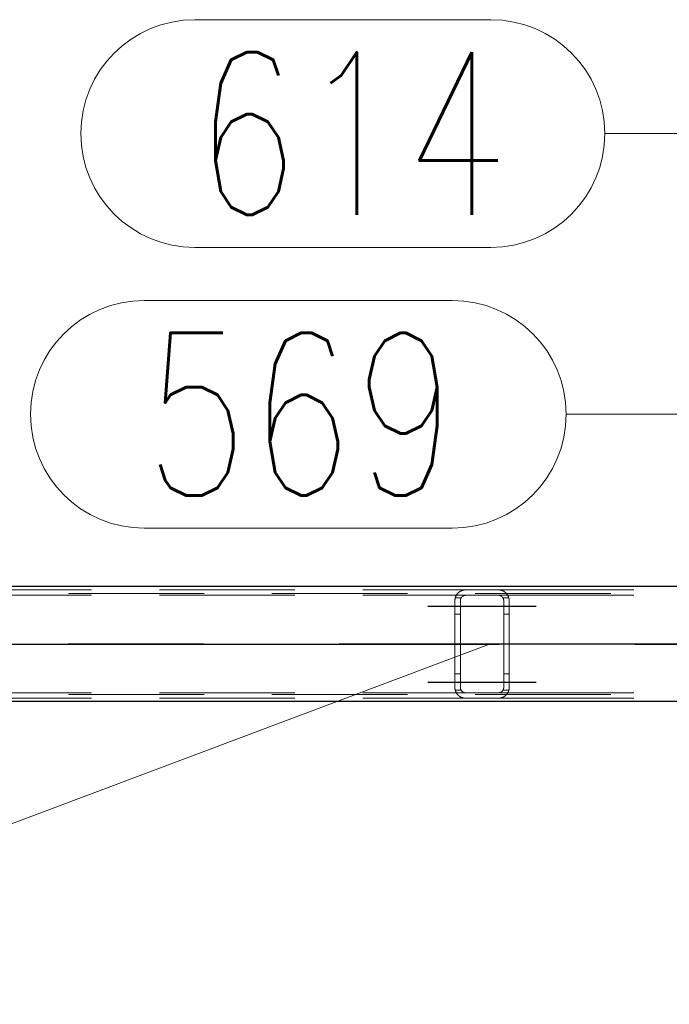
# Model space of a CAD drawing. Header units: millimetres. Extents: x -851 to 2, y 9346 to 10016.
# Tile 395 of 505: x -363 to -351, y 9574 to 9592. Entities that reach past the tile are written whole.
import ezdxf

# ---------------------------------------------------------------- set-up
doc = ezdxf.new("R2010")
doc.units = ezdxf.units.MM
doc.header["$LTSCALE"] = 10
doc.linetypes.add('HIDDEN', pattern=[0.375, 0.25, -0.125])
doc.linetypes.add('MITTE', pattern=[2, 1.25, -0.25, 0.25, -0.25])
for name, color, linetype, lineweight in [('PS_Hidden', 2, 'HIDDEN', 9), ('PS_Pos', 1, 'Continuous', 15), ('PS_Shape', 161, 'Continuous', 30), ('PS_SOLID', 7, 'Continuous', 30)]:
    doc.layers.add(name, color=color, linetype=linetype, lineweight=lineweight)
doc.layers.add('PS_Mid', color=5, linetype='MITTE')
doc.styles.add('simplex', font='simplex.shx', dxfattribs={"width": 0.75})

# ---------------------------------------------------------------- blocks, each defined once
blk = doc.blocks.new('*X865')
at = {"layer": 'PS_Hidden', "color": 2, "linetype": 'HIDDEN'}
for p, q in [((-364.192, 9581.828), (-354.792, 9581.828)), ((-354.897, 9581.799), (-354.893, 9581.801)), ((-354.893, 9581.801), (-354.888, 9581.804)), ((-354.888, 9581.804), (-354.883, 9581.806)), ((-354.883, 9581.806), (-354.879, 9581.809)), ((-354.879, 9581.809), (-354.874, 9581.811)), ((-354.874, 9581.811), (-354.869, 9581.813)), ((-354.869, 9581.813), (-354.864, 9581.815)), ((-354.864, 9581.815), (-354.858, 9581.817)), ((-354.858, 9581.817), (-354.853, 9581.819)), ((-354.853, 9581.819), (-354.847, 9581.821)), ((-354.847, 9581.821), (-354.842, 9581.822)), ((-354.842, 9581.822), (-354.835, 9581.824)), ((-354.835, 9581.824), (-354.829, 9581.825)), ((-354.829, 9581.825), (-354.822, 9581.826)), ((-354.822, 9581.826), (-354.815, 9581.827)), ((-354.815, 9581.827), (-354.807, 9581.828)), ((-354.807, 9581.828), (-354.8, 9581.828)), ((-354.8, 9581.828), (-354.792, 9581.828)), ((-354.792, 9581.828), (-354.192, 9581.828)), ((-354.192, 9581.828), (-344.844, 9581.828)), ((-354.192, 9581.828), (-354.185, 9581.828)), ((-354.185, 9581.828), (-354.178, 9581.828)), ((-354.178, 9581.828), (-354.171, 9581.827)), ((-354.171, 9581.827), (-354.163, 9581.826)), ((-354.163, 9581.826), (-354.156, 9581.825)), ((-354.156, 9581.825), (-354.149, 9581.824)), ((-354.149, 9581.824), (-354.143, 9581.822)), ((-354.143, 9581.822), (-354.137, 9581.821)), ((-354.137, 9581.821), (-354.131, 9581.819)), ((-354.131, 9581.819), (-354.126, 9581.817)), ((-354.126, 9581.817), (-354.12, 9581.815)), ((-354.12, 9581.815), (-354.115, 9581.813)), ((-354.115, 9581.813), (-354.11, 9581.811)), ((-354.11, 9581.811), (-354.105, 9581.808)), ((-354.105, 9581.808), (-354.1, 9581.806)), ((-354.1, 9581.806), (-354.095, 9581.803)), ((-354.095, 9581.803), (-354.091, 9581.801)), ((-187.116, 9581.758), (-423.956, 9581.758)), ((-364.192, 9581.728), (-354.792, 9581.728)), ((-354.992, 9581.643), (-354.991, 9581.648)), ((-354.992, 9581.638), (-354.992, 9581.643)), ((-354.992, 9581.633), (-354.992, 9581.638)), ((-354.992, 9581.628), (-354.992, 9581.633)), ((-354.992, 9580.028), (-354.992, 9581.628)), ((-354.991, 9581.653), (-354.99, 9581.657)), ((-354.991, 9581.648), (-354.991, 9581.653)), ((-354.99, 9581.657), (-354.989, 9581.662)), ((-354.989, 9581.667), (-354.988, 9581.672)), ((-354.989, 9581.662), (-354.989, 9581.667)), ((-354.988, 9581.672), (-354.987, 9581.676)), ((-354.987, 9581.676), (-354.985, 9581.681)), ((-354.879, 9581.678), (-354.986, 9581.678)), ((-354.985, 9581.681), (-354.984, 9581.685)), ((-354.984, 9581.685), (-354.983, 9581.69)), ((-354.983, 9581.69), (-354.981, 9581.694)), ((-354.981, 9581.694), (-354.98, 9581.699)), ((-354.98, 9581.699), (-354.978, 9581.703)), ((-354.978, 9581.703), (-354.976, 9581.708)), ((-354.976, 9581.708), (-354.974, 9581.712)), ((-354.974, 9581.712), (-354.972, 9581.716)), ((-354.972, 9581.716), (-354.97, 9581.72)), ((-354.97, 9581.72), (-354.968, 9581.724)), ((-354.968, 9581.724), (-354.966, 9581.728)), ((-354.966, 9581.728), (-354.963, 9581.732)), ((-354.963, 9581.732), (-354.961, 9581.736)), ((-354.961, 9581.736), (-354.958, 9581.74)), ((-354.958, 9581.74), (-354.956, 9581.744)), ((-354.956, 9581.744), (-354.953, 9581.747)), ((-354.953, 9581.747), (-354.95, 9581.751)), ((-354.95, 9581.751), (-354.948, 9581.754)), ((-354.948, 9581.754), (-354.945, 9581.758)), ((-354.945, 9581.758), (-354.942, 9581.761)), ((-354.942, 9581.761), (-354.939, 9581.765)), ((-354.939, 9581.765), (-354.936, 9581.768)), ((-354.936, 9581.768), (-354.933, 9581.771)), ((-354.933, 9581.771), (-354.929, 9581.774)), ((-354.929, 9581.774), (-354.926, 9581.777)), ((-354.926, 9581.777), (-354.923, 9581.78)), ((-354.923, 9581.78), (-354.92, 9581.783)), ((-354.92, 9581.783), (-354.916, 9581.786)), ((-354.916, 9581.786), (-354.913, 9581.788)), ((-354.913, 9581.788), (-354.909, 9581.791)), ((-354.909, 9581.791), (-354.905, 9581.794)), ((-354.905, 9581.794), (-354.901, 9581.796)), ((-354.901, 9581.796), (-354.897, 9581.799)), ((-354.891, 9581.642), (-354.892, 9581.64)), ((-354.892, 9581.64), (-354.892, 9581.637)), ((-354.892, 9581.637), (-354.892, 9581.635)), ((-354.892, 9581.635), (-354.892, 9581.633)), ((-354.892, 9581.633), (-354.892, 9581.631)), ((-354.892, 9581.631), (-354.892, 9581.628)), ((-354.892, 9581.628), (-354.892, 9580.028)), ((-354.89, 9581.648), (-354.891, 9581.646)), ((-354.891, 9581.646), (-354.891, 9581.644)), ((-354.891, 9581.644), (-354.891, 9581.642)), ((-354.889, 9581.653), (-354.89, 9581.651)), ((-354.89, 9581.651), (-354.89, 9581.648)), ((-354.888, 9581.657), (-354.889, 9581.655)), ((-354.889, 9581.655), (-354.889, 9581.653)), ((-354.887, 9581.659), (-354.888, 9581.657)), ((-354.886, 9581.664), (-354.887, 9581.662)), ((-354.887, 9581.662), (-354.887, 9581.659)), ((-354.885, 9581.666), (-354.886, 9581.664)), ((-354.884, 9581.668), (-354.885, 9581.666)), ((-354.883, 9581.67), (-354.884, 9581.668)), ((-354.882, 9581.672), (-354.883, 9581.67)), ((-354.881, 9581.674), (-354.882, 9581.672)), ((-354.88, 9581.676), (-354.881, 9581.674)), ((-354.879, 9581.678), (-354.88, 9581.676)), ((-354.878, 9581.68), (-354.879, 9581.678)), ((-354.877, 9581.682), (-354.878, 9581.68)), ((-354.875, 9581.684), (-354.877, 9581.682)), ((-354.874, 9581.686), (-354.875, 9581.684)), ((-354.873, 9581.688), (-354.874, 9581.686)), ((-354.871, 9581.69), (-354.873, 9581.688)), ((-354.87, 9581.692), (-354.871, 9581.69)), ((-354.868, 9581.693), (-354.87, 9581.692)), ((-354.867, 9581.695), (-354.868, 9581.693)), ((-354.865, 9581.697), (-354.867, 9581.695)), ((-354.864, 9581.699), (-354.865, 9581.697)), ((-354.862, 9581.7), (-354.864, 9581.699)), ((-354.86, 9581.702), (-354.862, 9581.7)), ((-354.858, 9581.703), (-354.86, 9581.702)), ((-354.857, 9581.705), (-354.858, 9581.703)), ((-354.855, 9581.707), (-354.857, 9581.705)), ((-354.853, 9581.708), (-354.855, 9581.707)), ((-354.851, 9581.71), (-354.853, 9581.708)), ((-354.849, 9581.711), (-354.851, 9581.71)), ((-354.847, 9581.712), (-354.849, 9581.711)), ((-354.844, 9581.714), (-354.847, 9581.712)), ((-354.842, 9581.715), (-354.844, 9581.714)), ((-354.84, 9581.717), (-354.842, 9581.715)), ((-354.837, 9581.718), (-354.84, 9581.717)), ((-354.835, 9581.719), (-354.837, 9581.718)), ((-354.832, 9581.72), (-354.835, 9581.719)), ((-354.829, 9581.721), (-354.832, 9581.72)), ((-354.827, 9581.722), (-354.829, 9581.721)), ((-354.824, 9581.723), (-354.827, 9581.722)), ((-354.821, 9581.724), (-354.824, 9581.723)), ((-354.818, 9581.725), (-354.821, 9581.724)), ((-354.815, 9581.726), (-354.818, 9581.725)), ((-354.812, 9581.726), (-354.815, 9581.726)), ((-354.809, 9581.727), (-354.812, 9581.726)), ((-354.806, 9581.728), (-354.809, 9581.727)), ((-354.802, 9581.728), (-354.806, 9581.728)), ((-354.799, 9581.728), (-354.802, 9581.728)), ((-354.796, 9581.728), (-354.799, 9581.728)), ((-354.792, 9581.728), (-354.796, 9581.728)), ((-354.192, 9581.728), (-354.792, 9581.728)), ((-354.192, 9581.728), (-345.052, 9581.728)), ((-354.189, 9581.728), (-354.192, 9581.728)), ((-354.186, 9581.728), (-354.189, 9581.728)), ((-354.183, 9581.728), (-354.186, 9581.728)), ((-354.179, 9581.728), (-354.183, 9581.728)), ((-354.176, 9581.727), (-354.179, 9581.728)), ((-354.173, 9581.726), (-354.176, 9581.727)), ((-354.169, 9581.726), (-354.173, 9581.726)), ((-354.166, 9581.725), (-354.169, 9581.726)), ((-354.163, 9581.724), (-354.166, 9581.725)), ((-354.16, 9581.723), (-354.163, 9581.724)), ((-354.157, 9581.722), (-354.16, 9581.723)), ((-354.155, 9581.721), (-354.157, 9581.722)), ((-354.152, 9581.72), (-354.155, 9581.721)), ((-354.149, 9581.719), (-354.152, 9581.72)), ((-354.147, 9581.717), (-354.149, 9581.719)), ((-354.144, 9581.716), (-354.147, 9581.717)), ((-354.142, 9581.715), (-354.144, 9581.716)), ((-354.139, 9581.713), (-354.142, 9581.715)), ((-354.137, 9581.712), (-354.139, 9581.713)), ((-354.135, 9581.71), (-354.137, 9581.712)), ((-354.133, 9581.709), (-354.135, 9581.71)), ((-354.131, 9581.707), (-354.133, 9581.709)), ((-354.129, 9581.705), (-354.131, 9581.707)), ((-354.127, 9581.704), (-354.129, 9581.705)), ((-354.125, 9581.702), (-354.127, 9581.704)), ((-354.123, 9581.7), (-354.125, 9581.702)), ((-354.121, 9581.699), (-354.123, 9581.7)), ((-354.12, 9581.697), (-354.121, 9581.699)), ((-354.118, 9581.695), (-354.12, 9581.697)), ((-354.117, 9581.694), (-354.118, 9581.695)), ((-354.115, 9581.692), (-354.117, 9581.694)), ((-354.114, 9581.69), (-354.115, 9581.692)), ((-354.112, 9581.688), (-354.114, 9581.69)), ((-354.111, 9581.686), (-354.112, 9581.688)), ((-354.11, 9581.685), (-354.111, 9581.686)), ((-354.108, 9581.683), (-354.11, 9581.685)), ((-354.107, 9581.681), (-354.108, 9581.683)), ((-354.106, 9581.679), (-354.107, 9581.681)), ((-354.105, 9581.677), (-354.106, 9581.679)), ((-353.999, 9581.678), (-354.106, 9581.678)), ((-354.104, 9581.675), (-354.105, 9581.677)), ((-354.103, 9581.673), (-354.104, 9581.675)), ((-354.102, 9581.671), (-354.103, 9581.673)), ((-354.101, 9581.669), (-354.102, 9581.671)), ((-354.1, 9581.667), (-354.101, 9581.669)), ((-354.099, 9581.665), (-354.1, 9581.667)), ((-354.098, 9581.663), (-354.099, 9581.665)), ((-354.098, 9581.66), (-354.098, 9581.663)), ((-354.097, 9581.658), (-354.098, 9581.66)), ((-354.096, 9581.656), (-354.097, 9581.658)), ((-354.096, 9581.654), (-354.096, 9581.656)), ((-354.095, 9581.652), (-354.096, 9581.654)), ((-354.095, 9581.65), (-354.095, 9581.652)), ((-354.094, 9581.648), (-354.095, 9581.65)), ((-354.094, 9581.645), (-354.094, 9581.648)), ((-354.094, 9581.643), (-354.094, 9581.645)), ((-354.093, 9581.641), (-354.094, 9581.643)), ((-354.093, 9581.639), (-354.093, 9581.641)), ((-354.093, 9581.637), (-354.093, 9581.639)), ((-354.093, 9581.635), (-354.093, 9581.637)), ((-354.092, 9581.633), (-354.093, 9581.635)), ((-354.092, 9581.63), (-354.092, 9581.633)), ((-354.092, 9581.628), (-354.092, 9581.63)), ((-354.092, 9580.028), (-354.092, 9581.628)), ((-354.091, 9581.801), (-354.086, 9581.798)), ((-354.086, 9581.798), (-354.082, 9581.795)), ((-354.082, 9581.795), (-354.078, 9581.793)), ((-354.078, 9581.793), (-354.074, 9581.79)), ((-354.074, 9581.79), (-354.071, 9581.787)), ((-354.071, 9581.787), (-354.067, 9581.784)), ((-354.067, 9581.784), (-354.064, 9581.781)), ((-354.064, 9581.781), (-354.06, 9581.778)), ((-354.06, 9581.778), (-354.057, 9581.775)), ((-354.057, 9581.775), (-354.054, 9581.772)), ((-354.054, 9581.772), (-354.05, 9581.769)), ((-354.05, 9581.769), (-354.047, 9581.766)), ((-354.047, 9581.766), (-354.044, 9581.763)), ((-354.044, 9581.763), (-354.041, 9581.759)), ((-354.041, 9581.759), (-354.038, 9581.756)), ((-354.038, 9581.756), (-354.035, 9581.752)), ((-354.035, 9581.752), (-354.033, 9581.749)), ((-354.033, 9581.749), (-354.03, 9581.745)), ((-354.03, 9581.745), (-354.027, 9581.741)), ((-354.027, 9581.741), (-354.025, 9581.738)), ((-354.025, 9581.738), (-354.022, 9581.734)), ((-354.022, 9581.734), (-354.02, 9581.73)), ((-354.02, 9581.73), (-354.018, 9581.726)), ((-354.018, 9581.726), (-354.016, 9581.722)), ((-354.016, 9581.722), (-354.014, 9581.718)), ((-354.014, 9581.718), (-354.012, 9581.714)), ((-354.012, 9581.714), (-354.01, 9581.71)), ((-354.01, 9581.71), (-354.008, 9581.705)), ((-354.008, 9581.705), (-354.006, 9581.701)), ((-354.006, 9581.701), (-354.004, 9581.697)), ((-354.004, 9581.697), (-354.003, 9581.692)), ((-354.003, 9581.692), (-354.002, 9581.688)), ((-354.002, 9581.688), (-354, 9581.684)), ((-354, 9581.684), (-353.999, 9581.679)), ((-353.999, 9581.679), (-353.998, 9581.675)), ((-353.998, 9581.675), (-353.997, 9581.67)), ((-353.997, 9581.67), (-353.996, 9581.665)), ((-353.996, 9581.665), (-353.995, 9581.661)), ((-353.995, 9581.661), (-353.994, 9581.656)), ((-353.994, 9581.656), (-353.994, 9581.652)), ((-353.994, 9581.652), (-353.993, 9581.647)), ((-353.993, 9581.647), (-353.993, 9581.642)), ((-353.993, 9581.642), (-353.993, 9581.638)), ((-353.993, 9581.638), (-353.992, 9581.633)), ((-353.992, 9581.633), (-353.992, 9581.628)), ((-353.992, 9581.628), (-353.992, 9580.028)), ((-354.892, 9581.378), (-354.992, 9581.378)), ((-353.992, 9581.378), (-354.092, 9581.378)), ((-354.892, 9580.278), (-354.992, 9580.278)), ((-353.992, 9580.278), (-354.092, 9580.278)), ((-354.992, 9580.024), (-354.992, 9580.028)), ((-354.992, 9580.028), (-354.992, 9580.028)), ((-354.992, 9580.019), (-354.992, 9580.024)), ((-354.992, 9580.014), (-354.992, 9580.019)), ((-354.991, 9580.009), (-354.992, 9580.014)), ((-354.991, 9580.004), (-354.991, 9580.009)), ((-354.99, 9579.999), (-354.991, 9580.004)), ((-354.989, 9579.995), (-354.99, 9579.999)), ((-354.989, 9579.99), (-354.989, 9579.995)), ((-354.988, 9579.985), (-354.989, 9579.99)), ((-354.892, 9580.028), (-354.892, 9580.026)), ((-354.892, 9580.026), (-354.892, 9580.024)), ((-354.892, 9580.024), (-354.892, 9580.022)), ((-354.892, 9580.022), (-354.892, 9580.019)), ((-354.892, 9580.019), (-354.892, 9580.017)), ((-354.892, 9580.017), (-354.891, 9580.015)), ((-354.891, 9580.015), (-354.891, 9580.013)), ((-354.891, 9580.013), (-354.891, 9580.011)), ((-354.891, 9580.011), (-354.89, 9580.008)), ((-354.89, 9580.008), (-354.89, 9580.006)), ((-354.89, 9580.006), (-354.889, 9580.004)), ((-354.889, 9580.004), (-354.889, 9580.002)), ((-354.889, 9580.002), (-354.888, 9580)), ((-354.888, 9580), (-354.887, 9579.997)), ((-354.887, 9579.997), (-354.887, 9579.995)), ((-354.887, 9579.995), (-354.886, 9579.993)), ((-354.886, 9579.993), (-354.885, 9579.991)), ((-354.885, 9579.991), (-354.884, 9579.989)), ((-354.884, 9579.989), (-354.883, 9579.987)), ((-354.883, 9579.987), (-354.882, 9579.985)), ((-354.103, 9579.984), (-354.102, 9579.986)), ((-354.102, 9579.986), (-354.101, 9579.988)), ((-354.101, 9579.988), (-354.1, 9579.99)), ((-354.1, 9579.99), (-354.099, 9579.992)), ((-354.099, 9579.992), (-354.098, 9579.994)), ((-354.098, 9579.996), (-354.097, 9579.999)), ((-354.098, 9579.994), (-354.098, 9579.996)), ((-354.097, 9579.999), (-354.096, 9580.001)), ((-354.096, 9580.003), (-354.095, 9580.005)), ((-354.096, 9580.001), (-354.096, 9580.003)), ((-354.095, 9580.007), (-354.094, 9580.009)), ((-354.095, 9580.005), (-354.095, 9580.007)), ((-354.094, 9580.014), (-354.093, 9580.016)), ((-354.094, 9580.011), (-354.094, 9580.014)), ((-354.094, 9580.009), (-354.094, 9580.011)), ((-354.093, 9580.022), (-354.092, 9580.024)), ((-354.093, 9580.02), (-354.093, 9580.022)), ((-354.093, 9580.018), (-354.093, 9580.02)), ((-354.093, 9580.016), (-354.093, 9580.018)), ((-354.092, 9580.026), (-354.092, 9580.028)), ((-354.092, 9580.024), (-354.092, 9580.026)), ((-353.997, 9579.987), (-353.998, 9579.982)), ((-353.996, 9579.991), (-353.997, 9579.987)), ((-353.995, 9579.996), (-353.996, 9579.991)), ((-353.994, 9580), (-353.995, 9579.996)), ((-353.993, 9580.01), (-353.994, 9580.005)), ((-353.994, 9580.005), (-353.994, 9580)), ((-353.992, 9580.024), (-353.993, 9580.019)), ((-353.993, 9580.019), (-353.993, 9580.014)), ((-353.993, 9580.014), (-353.993, 9580.01)), ((-353.992, 9580.028), (-353.992, 9580.024)), ((-187.116, 9579.898), (-423.956, 9579.898)), ((-364.192, 9579.928), (-354.792, 9579.928)), ((-364.192, 9579.828), (-354.792, 9579.828)), ((-354.987, 9579.981), (-354.988, 9579.985)), ((-354.985, 9579.976), (-354.987, 9579.981)), ((-354.879, 9579.978), (-354.986, 9579.978)), ((-354.984, 9579.971), (-354.985, 9579.976)), ((-354.983, 9579.967), (-354.984, 9579.971)), ((-354.981, 9579.962), (-354.983, 9579.967)), ((-354.98, 9579.958), (-354.981, 9579.962)), ((-354.978, 9579.954), (-354.98, 9579.958)), ((-354.976, 9579.949), (-354.978, 9579.954)), ((-354.974, 9579.945), (-354.976, 9579.949)), ((-354.972, 9579.941), (-354.974, 9579.945)), ((-354.97, 9579.937), (-354.972, 9579.941)), ((-354.968, 9579.933), (-354.97, 9579.937)), ((-354.966, 9579.929), (-354.968, 9579.933)), ((-354.963, 9579.925), (-354.966, 9579.929)), ((-354.961, 9579.921), (-354.963, 9579.925)), ((-354.958, 9579.917), (-354.961, 9579.921)), ((-354.956, 9579.913), (-354.958, 9579.917)), ((-354.953, 9579.909), (-354.956, 9579.913)), ((-354.95, 9579.906), (-354.953, 9579.909)), ((-354.948, 9579.902), (-354.95, 9579.906)), ((-354.945, 9579.899), (-354.948, 9579.902)), ((-354.942, 9579.896), (-354.945, 9579.899)), ((-354.939, 9579.892), (-354.942, 9579.896)), ((-354.936, 9579.889), (-354.939, 9579.892)), ((-354.933, 9579.886), (-354.936, 9579.889)), ((-354.929, 9579.883), (-354.933, 9579.886)), ((-354.926, 9579.88), (-354.929, 9579.883)), ((-354.923, 9579.877), (-354.926, 9579.88)), ((-354.92, 9579.874), (-354.923, 9579.877)), ((-354.916, 9579.871), (-354.92, 9579.874)), ((-354.913, 9579.869), (-354.916, 9579.871)), ((-354.909, 9579.866), (-354.913, 9579.869)), ((-354.905, 9579.863), (-354.909, 9579.866)), ((-354.901, 9579.861), (-354.905, 9579.863)), ((-354.897, 9579.858), (-354.901, 9579.861)), ((-354.893, 9579.855), (-354.897, 9579.858)), ((-354.888, 9579.853), (-354.893, 9579.855)), ((-354.883, 9579.85), (-354.888, 9579.853)), ((-354.879, 9579.848), (-354.883, 9579.85)), ((-354.882, 9579.985), (-354.881, 9579.983)), ((-354.881, 9579.983), (-354.88, 9579.981)), ((-354.88, 9579.981), (-354.879, 9579.978)), ((-354.879, 9579.978), (-354.878, 9579.977)), ((-354.874, 9579.846), (-354.879, 9579.848)), ((-354.878, 9579.977), (-354.877, 9579.975)), ((-354.877, 9579.975), (-354.875, 9579.973)), ((-354.875, 9579.973), (-354.874, 9579.971)), ((-354.874, 9579.971), (-354.873, 9579.969)), ((-354.869, 9579.844), (-354.874, 9579.846)), ((-354.873, 9579.969), (-354.871, 9579.967)), ((-354.871, 9579.967), (-354.87, 9579.965)), ((-354.87, 9579.965), (-354.868, 9579.963)), ((-354.864, 9579.842), (-354.869, 9579.844)), ((-354.868, 9579.963), (-354.867, 9579.962)), ((-354.867, 9579.962), (-354.865, 9579.96)), ((-354.865, 9579.96), (-354.864, 9579.958)), ((-354.864, 9579.958), (-354.862, 9579.957)), ((-354.858, 9579.84), (-354.864, 9579.842)), ((-354.862, 9579.957), (-354.86, 9579.955)), ((-354.86, 9579.955), (-354.858, 9579.953)), ((-354.858, 9579.953), (-354.857, 9579.952)), ((-354.853, 9579.838), (-354.858, 9579.84)), ((-354.857, 9579.952), (-354.855, 9579.95)), ((-354.855, 9579.95), (-354.853, 9579.949)), ((-354.853, 9579.949), (-354.851, 9579.947)), ((-354.847, 9579.836), (-354.853, 9579.838)), ((-354.851, 9579.947), (-354.849, 9579.946)), ((-354.849, 9579.946), (-354.847, 9579.944)), ((-354.847, 9579.944), (-354.844, 9579.943)), ((-354.842, 9579.835), (-354.847, 9579.836)), ((-354.844, 9579.943), (-354.842, 9579.942)), ((-354.842, 9579.942), (-354.84, 9579.94)), ((-354.835, 9579.833), (-354.842, 9579.835)), ((-354.84, 9579.94), (-354.837, 9579.939)), ((-354.837, 9579.939), (-354.835, 9579.938)), ((-354.835, 9579.938), (-354.832, 9579.937)), ((-354.829, 9579.832), (-354.835, 9579.833)), ((-354.832, 9579.937), (-354.829, 9579.935)), ((-354.829, 9579.935), (-354.827, 9579.934)), ((-354.822, 9579.831), (-354.829, 9579.832)), ((-354.827, 9579.934), (-354.824, 9579.933)), ((-354.824, 9579.933), (-354.821, 9579.933)), ((-354.815, 9579.83), (-354.822, 9579.831)), ((-354.821, 9579.933), (-354.818, 9579.932)), ((-354.818, 9579.932), (-354.815, 9579.931)), ((-354.815, 9579.931), (-354.812, 9579.93)), ((-354.807, 9579.829), (-354.815, 9579.83)), ((-354.812, 9579.93), (-354.809, 9579.93)), ((-354.809, 9579.93), (-354.806, 9579.929)), ((-354.8, 9579.829), (-354.807, 9579.829)), ((-354.806, 9579.929), (-354.802, 9579.929)), ((-354.802, 9579.929), (-354.799, 9579.929)), ((-354.792, 9579.828), (-354.8, 9579.829)), ((-354.799, 9579.929), (-354.796, 9579.928)), ((-354.796, 9579.928), (-354.792, 9579.928)), ((-354.792, 9579.928), (-354.192, 9579.928)), ((-354.192, 9579.828), (-354.792, 9579.828)), ((-354.192, 9579.928), (-345.052, 9579.928)), ((-354.192, 9579.928), (-354.189, 9579.928)), ((-354.185, 9579.829), (-354.192, 9579.828)), ((-354.192, 9579.828), (-344.844, 9579.828)), ((-354.192, 9579.828), (-354.192, 9579.828)), ((-354.189, 9579.928), (-354.186, 9579.929)), ((-354.186, 9579.929), (-354.183, 9579.929)), ((-354.178, 9579.829), (-354.185, 9579.829)), ((-354.183, 9579.929), (-354.179, 9579.929)), ((-354.179, 9579.929), (-354.176, 9579.93)), ((-354.171, 9579.83), (-354.178, 9579.829)), ((-354.176, 9579.93), (-354.173, 9579.93)), ((-354.173, 9579.93), (-354.169, 9579.931)), ((-354.164, 9579.83), (-354.171, 9579.83)), ((-354.169, 9579.931), (-354.166, 9579.932)), ((-354.166, 9579.932), (-354.163, 9579.933)), ((-354.157, 9579.832), (-354.164, 9579.83)), ((-354.163, 9579.933), (-354.16, 9579.934)), ((-354.16, 9579.934), (-354.157, 9579.935)), ((-354.157, 9579.935), (-354.155, 9579.936)), ((-354.15, 9579.833), (-354.157, 9579.832)), ((-354.155, 9579.936), (-354.152, 9579.937)), ((-354.152, 9579.937), (-354.149, 9579.938)), ((-354.143, 9579.834), (-354.15, 9579.833)), ((-354.149, 9579.938), (-354.147, 9579.939)), ((-354.147, 9579.939), (-354.144, 9579.941)), ((-354.144, 9579.941), (-354.142, 9579.942)), ((-354.137, 9579.836), (-354.143, 9579.834)), ((-354.142, 9579.942), (-354.139, 9579.944)), ((-354.139, 9579.944), (-354.137, 9579.945)), ((-354.137, 9579.945), (-354.135, 9579.947)), ((-354.131, 9579.838), (-354.137, 9579.836)), ((-354.135, 9579.947), (-354.133, 9579.948)), ((-354.133, 9579.948), (-354.131, 9579.95)), ((-354.131, 9579.95), (-354.129, 9579.951)), ((-354.126, 9579.84), (-354.131, 9579.838)), ((-354.129, 9579.951), (-354.127, 9579.953)), ((-354.127, 9579.953), (-354.125, 9579.955)), ((-354.121, 9579.842), (-354.126, 9579.84)), ((-354.125, 9579.955), (-354.123, 9579.956)), ((-354.123, 9579.956), (-354.121, 9579.958)), ((-354.121, 9579.958), (-354.12, 9579.96)), ((-354.116, 9579.844), (-354.121, 9579.842)), ((-354.12, 9579.96), (-354.118, 9579.961)), ((-354.118, 9579.961), (-354.117, 9579.963)), ((-354.117, 9579.963), (-354.115, 9579.965)), ((-354.111, 9579.846), (-354.116, 9579.844)), ((-354.115, 9579.965), (-354.114, 9579.967)), ((-354.114, 9579.967), (-354.112, 9579.968)), ((-354.112, 9579.968), (-354.111, 9579.97)), ((-354.111, 9579.97), (-354.11, 9579.972)), ((-354.106, 9579.848), (-354.111, 9579.846)), ((-354.11, 9579.972), (-354.108, 9579.974)), ((-354.108, 9579.974), (-354.107, 9579.976)), ((-354.107, 9579.976), (-354.106, 9579.978)), ((-354.106, 9579.978), (-354.105, 9579.98)), ((-353.999, 9579.978), (-354.106, 9579.978)), ((-354.101, 9579.851), (-354.106, 9579.848)), ((-354.105, 9579.98), (-354.104, 9579.982)), ((-354.104, 9579.982), (-354.103, 9579.984)), ((-354.096, 9579.853), (-354.101, 9579.851)), ((-354.092, 9579.856), (-354.096, 9579.853)), ((-354.087, 9579.858), (-354.092, 9579.856)), ((-354.083, 9579.861), (-354.087, 9579.858)), ((-354.079, 9579.864), (-354.083, 9579.861)), ((-354.075, 9579.867), (-354.079, 9579.864)), ((-354.071, 9579.87), (-354.075, 9579.867)), ((-354.067, 9579.873), (-354.071, 9579.87)), ((-354.063, 9579.876), (-354.067, 9579.873)), ((-354.06, 9579.879), (-354.063, 9579.876)), ((-354.056, 9579.882), (-354.06, 9579.879)), ((-354.053, 9579.885), (-354.056, 9579.882)), ((-354.05, 9579.888), (-354.053, 9579.885)), ((-354.047, 9579.891), (-354.05, 9579.888)), ((-354.044, 9579.894), (-354.047, 9579.891)), ((-354.041, 9579.897), (-354.044, 9579.894)), ((-354.038, 9579.901), (-354.041, 9579.897)), ((-354.036, 9579.904), (-354.038, 9579.901)), ((-354.033, 9579.908), (-354.036, 9579.904)), ((-354.03, 9579.911), (-354.033, 9579.908)), ((-354.028, 9579.915), (-354.03, 9579.911)), ((-354.025, 9579.919), (-354.028, 9579.915)), ((-354.023, 9579.923), (-354.025, 9579.919)), ((-354.02, 9579.926), (-354.023, 9579.923)), ((-354.018, 9579.93), (-354.02, 9579.926)), ((-354.016, 9579.934), (-354.018, 9579.93)), ((-354.014, 9579.938), (-354.016, 9579.934)), ((-354.012, 9579.943), (-354.014, 9579.938)), ((-354.01, 9579.947), (-354.012, 9579.943)), ((-354.008, 9579.951), (-354.01, 9579.947)), ((-354.006, 9579.955), (-354.008, 9579.951)), ((-354.005, 9579.96), (-354.006, 9579.955)), ((-354.003, 9579.964), (-354.005, 9579.96)), ((-354.002, 9579.968), (-354.003, 9579.964)), ((-354, 9579.973), (-354.002, 9579.968)), ((-353.999, 9579.977), (-354, 9579.973)), ((-353.998, 9579.982), (-353.999, 9579.977))]:
    blk.add_line(p, q, dxfattribs=at)
at = {"layer": 'PS_Mid', "color": 5, "linetype": 'MITTE'}
for p, q in [((-355.492, 9581.528), (-354.392, 9581.528)), ((-355.492, 9581.528), (-354.392, 9581.528)), ((-354.592, 9581.528), (-353.492, 9581.528)), ((-354.592, 9581.528), (-353.492, 9581.528)), ((-184.627, 9580.828), (-426.445, 9580.828)), ((-406.677, 9580.828), (-342.308, 9580.828)), ((-354.492, 9580.828), (-354.492, 9580.828)), ((-355.492, 9580.128), (-354.392, 9580.128)), ((-355.492, 9580.128), (-354.392, 9580.128)), ((-354.592, 9580.128), (-353.492, 9580.128)), ((-354.592, 9580.128), (-353.492, 9580.128))]:
    blk.add_line(p, q, dxfattribs=at)
at = {"layer": 'PS_SOLID', "color": 7, "linetype": 'Continuous'}
for p, q in [((-187.116, 9581.888), (-423.956, 9581.888)), ((-187.116, 9579.768), (-423.956, 9579.768))]:
    blk.add_line(p, q, dxfattribs=at)
blk = doc.blocks.new('*X886')
at = {"color": 1}
for p, q in [((-360.72, 9587.166), (-355.041, 9587.166)), ((-352.941, 9585.066), (-347.941, 9585.066)), ((-344.492, 9580.828), (-347.941, 9585.066)), ((-360.72, 9582.966), (-355.041, 9582.966))]:
    blk.add_line(p, q, dxfattribs=at)
for centre, start, end in [((-360.72, 9585.066), 90, 270), ((-355.041, 9585.066), 270, 90)]:
    blk.add_arc(centre, 2.1, start, end, dxfattribs=at)
at = {"color": 30, "style": 'simplex', "width": 0.75}
blk.add_text('569', height=3, dxfattribs=at).set_placement((-360.72, 9583.566))
blk = doc.blocks.new('*X887')
at = {"color": 1}
for p, q in [((-359.791, 9592.344), (-354.327, 9592.344)), ((-352.227, 9590.244), (-347.227, 9590.244)), ((-344.492, 9582.036), (-347.227, 9590.244)), ((-359.791, 9588.144), (-354.327, 9588.144))]:
    blk.add_line(p, q, dxfattribs=at)
for centre, start, end in [((-359.791, 9590.244), 90, 270), ((-354.327, 9590.244), 270, 90)]:
    blk.add_arc(centre, 2.1, start, end, dxfattribs=at)
at = {"color": 30, "style": 'simplex', "width": 0.75}
blk.add_text('614', height=3, dxfattribs=at).set_placement((-359.791, 9588.744))
blk = doc.blocks.new('*X1466')
at = {"color": 1}
blk.add_line((-354.355, 9580.828), (-372.012, 9574.184), dxfattribs=at)

msp = doc.modelspace()

# ---------------------------------------------------------------- block references
at = {"layer": 'PS_Pos'}
for name in ['*X887', '*X886', '*X1466']:
    msp.add_blockref(name, (0, 0), dxfattribs=at)
at = {"layer": 'PS_Shape', "color": 31}
msp.add_blockref('*X865', (0, 0), dxfattribs=at)

doc.saveas('drawing.dxf')
